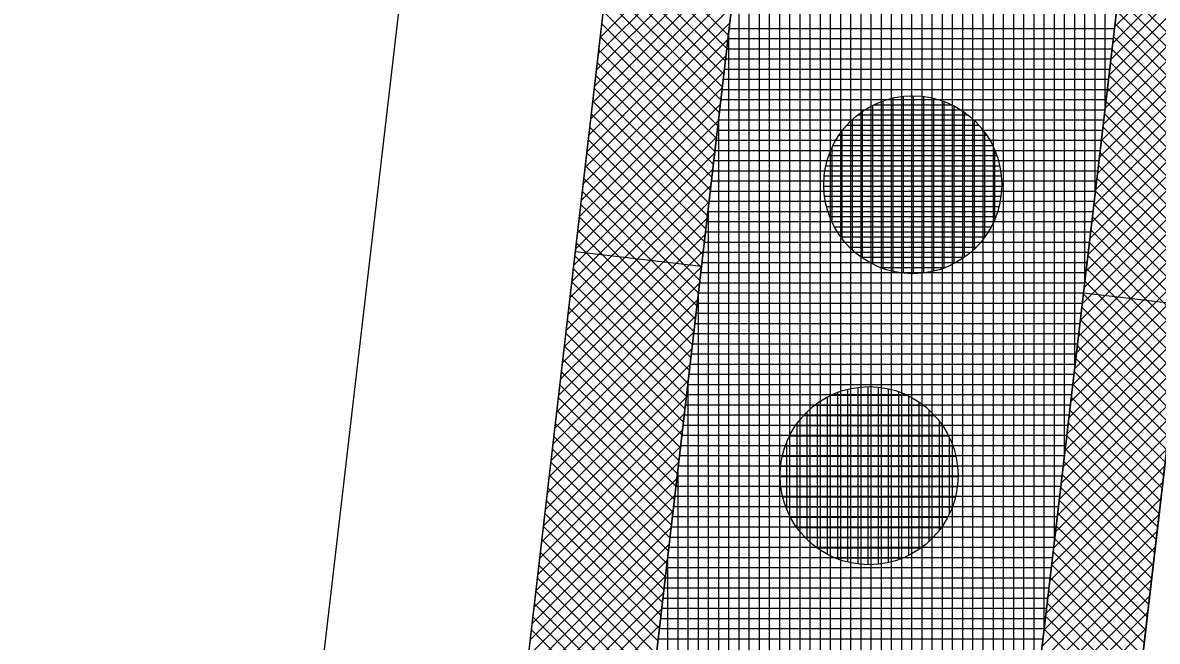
# Model space of a CAD drawing. Extents: x -565346 to -564154, y -1097386 to -1095620.
# Drawn here: x -564273.28 to -564250.97, y -1096563.64 to -1096551.48 of the extents above; entities that cross this region are included whole.
import ezdxf

# ---------------------------------------------------------------- set-up
doc = ezdxf.new("R2010")
doc.units = 0
for name, color, linetype in [('Vrstva 1', 7, 'Continuous'), ('Vrstva 13', 7, 'Continuous'), ('Vrstva 41', 7, 'Continuous'), ('Vrstva 42', 7, 'Continuous'), ('Vrstva 43', 7, 'Continuous'), ('Vrstva 44', 7, 'Continuous')]:
    doc.layers.add(name, color=color, linetype=linetype)

msp = doc.modelspace()

# ---------------------------------------------------------------- linework, layer by layer
at = {"layer": 'Vrstva 1'}
for p, q in [((-564263.07, -1096527.02), (-564268.71, -1096575.5)), ((-564264.72, -1096575.85), (-564259.14, -1096527.84))]:
    msp.add_line(p, q, dxfattribs=at)
at = {"layer": 'Vrstva 13'}
msp.add_line((-564247.38, -1096530.59), (-564252.76, -1096576.88), dxfattribs=at)
at = {"layer": 'Vrstva 41'}
for p, q in [((-564259.928, -1096556.272), (-564262.411, -1096555.984)), ((-564252.413, -1096556.791), (-564250.452, -1096557.019))]:
    msp.add_line(p, q, dxfattribs=at)
for points in [[(-564230.6, -1096442.93), (-564234.67, -1096447.65), (-564259.14, -1096527.84), (-564264.72, -1096575.85), (-564272.07, -1096706.16), (-564269.623, -1096706.334), (-564262.228, -1096576.061), (-564256.683, -1096528.354)], [(-564221.399, -1096446.296), (-564223.301, -1096445.676), (-564228.215, -1096460.758), (-564240.675, -1096505.018), (-564249.271, -1096529.938), (-564254.757, -1096576.767), (-564262.137, -1096706.758), (-564260.141, -1096706.872), (-564252.76, -1096576.88), (-564247.38, -1096530.59), (-564238.75, -1096505.56), (-564226.29, -1096461.3)]]:
    msp.add_lwpolyline(points, close=True, dxfattribs=at)
at = {"layer": 'Vrstva 42'}
for p, q in [((-564259.073, -1096548.92), (-564261.921, -1096551.767)), ((-564259.111, -1096549.24), (-564261.958, -1096552.087)), ((-564249.556, -1096549.31), (-564251.804, -1096551.558)), ((-564259.148, -1096549.56), (-564261.995, -1096552.407)), ((-564261.655, -1096549.475), (-564259.4, -1096551.73)), ((-564261.684, -1096549.729), (-564259.429, -1096551.983)), ((-564249.593, -1096549.63), (-564251.841, -1096551.879)), ((-564259.185, -1096549.88), (-564262.033, -1096552.728)), ((-564261.713, -1096549.982), (-564259.459, -1096552.237)), ((-564249.63, -1096549.95), (-564251.879, -1096552.199)), ((-564259.222, -1096550.2), (-564262.07, -1096553.048)), ((-564261.743, -1096550.236), (-564259.488, -1096552.49)), ((-564249.667, -1096550.27), (-564251.916, -1096552.519)), ((-564261.772, -1096550.489), (-564259.518, -1096552.744)), ((-564259.259, -1096550.52), (-564262.107, -1096553.368)), ((-564249.705, -1096550.59), (-564251.954, -1096552.84)), ((-564259.297, -1096550.84), (-564262.144, -1096553.688)), ((-564261.802, -1096550.742), (-564259.547, -1096552.997)), ((-564249.742, -1096550.91), (-564251.991, -1096553.16)), ((-564251.708, -1096550.74), (-564249.929, -1096552.519)), ((-564259.334, -1096551.16), (-564262.181, -1096554.008)), ((-564261.831, -1096550.996), (-564259.577, -1096553.25)), ((-564251.738, -1096550.993), (-564249.958, -1096552.772)), ((-564261.861, -1096551.249), (-564259.606, -1096553.504)), ((-564249.779, -1096551.231), (-564252.029, -1096553.481)), ((-564251.767, -1096551.246), (-564249.988, -1096553.026)), ((-564259.371, -1096551.48), (-564262.219, -1096554.328)), ((-564261.89, -1096551.503), (-564259.636, -1096553.757)), ((-564249.816, -1096551.551), (-564252.067, -1096553.801)), ((-564251.797, -1096551.499), (-564250.017, -1096553.279)), ((-564259.408, -1096551.8), (-564262.256, -1096554.648)), ((-564261.92, -1096551.756), (-564259.665, -1096554.011)), ((-564251.827, -1096551.752), (-564250.046, -1096553.533)), ((-564261.949, -1096552.009), (-564259.695, -1096554.264)), ((-564249.853, -1096551.871), (-564252.104, -1096554.121)), ((-564251.856, -1096552.006), (-564250.076, -1096553.786)), ((-564259.445, -1096552.12), (-564262.293, -1096554.968)), ((-564261.979, -1096552.263), (-564259.724, -1096554.517)), ((-564249.891, -1096552.191), (-564252.142, -1096554.442)), ((-564251.886, -1096552.259), (-564250.105, -1096554.039)), ((-564259.483, -1096552.44), (-564262.33, -1096555.288)), ((-564262.008, -1096552.516), (-564259.753, -1096554.771)), ((-564249.928, -1096552.511), (-564252.179, -1096554.762)), ((-564251.916, -1096552.512), (-564250.135, -1096554.293)), ((-564259.52, -1096552.76), (-564262.367, -1096555.608)), ((-564262.037, -1096552.77), (-564259.783, -1096555.024)), ((-564249.965, -1096552.831), (-564252.217, -1096555.082)), ((-564251.945, -1096552.765), (-564250.164, -1096554.546)), ((-564259.557, -1096553.08), (-564262.405, -1096555.928)), ((-564262.067, -1096553.023), (-564259.812, -1096555.278)), ((-564250.002, -1096553.151), (-564252.254, -1096555.403)), ((-564251.975, -1096553.018), (-564250.194, -1096554.799)), ((-564259.594, -1096553.4), (-564262.442, -1096556.248)), ((-564262.096, -1096553.276), (-564259.842, -1096555.531)), ((-564252.005, -1096553.272), (-564250.223, -1096555.053)), ((-564262.126, -1096553.53), (-564259.871, -1096555.784)), ((-564250.039, -1096553.471), (-564252.292, -1096555.723)), ((-564252.034, -1096553.525), (-564250.253, -1096555.306)), ((-564259.631, -1096553.72), (-564262.479, -1096556.568)), ((-564262.155, -1096553.783), (-564259.901, -1096556.038)), ((-564250.076, -1096553.791), (-564252.329, -1096556.044)), ((-564252.064, -1096553.778), (-564250.282, -1096555.56)), ((-564259.669, -1096554.04), (-564262.516, -1096556.888)), ((-564262.185, -1096554.037), (-564259.93, -1096556.291)), ((-564252.093, -1096554.031), (-564250.312, -1096555.813)), ((-564262.214, -1096554.29), (-564259.96, -1096556.544)), ((-564250.114, -1096554.111), (-564252.367, -1096556.364)), ((-564252.123, -1096554.284), (-564250.341, -1096556.066)), ((-564259.706, -1096554.36), (-564262.553, -1096557.208)), ((-564250.151, -1096554.431), (-564252.404, -1096556.684)), ((-564259.743, -1096554.681), (-564262.591, -1096557.528)), ((-564262.244, -1096554.543), (-564259.989, -1096556.798)), ((-564252.153, -1096554.537), (-564250.37, -1096556.32)), ((-564262.273, -1096554.797), (-564260.018, -1096557.051)), ((-564250.188, -1096554.751), (-564252.442, -1096557.005)), ((-564252.182, -1096554.791), (-564250.4, -1096556.573)), ((-564259.78, -1096555.001), (-564262.628, -1096557.848)), ((-564262.303, -1096555.05), (-564260.048, -1096557.305)), ((-564250.225, -1096555.071), (-564252.479, -1096557.325)), ((-564252.212, -1096555.044), (-564250.429, -1096556.827)), ((-564259.817, -1096555.321), (-564262.665, -1096558.168)), ((-564262.332, -1096555.303), (-564260.077, -1096557.558)), ((-564250.262, -1096555.391), (-564252.517, -1096557.645)), ((-564252.242, -1096555.297), (-564250.459, -1096557.08)), ((-564259.855, -1096555.641), (-564262.702, -1096558.488)), ((-564262.361, -1096555.557), (-564260.107, -1096557.811)), ((-564252.271, -1096555.55), (-564250.488, -1096557.333)), ((-564262.391, -1096555.81), (-564260.136, -1096558.065)), ((-564250.3, -1096555.711), (-564252.554, -1096557.966)), ((-564252.301, -1096555.803), (-564250.518, -1096557.587)), ((-564259.892, -1096555.961), (-564262.739, -1096558.808)), ((-564262.42, -1096556.064), (-564260.166, -1096558.318)), ((-564250.337, -1096556.031), (-564252.592, -1096558.286)), ((-564252.331, -1096556.057), (-564250.547, -1096557.84)), ((-564259.929, -1096556.281), (-564262.777, -1096559.128)), ((-564252.36, -1096556.31), (-564250.577, -1096558.094)), ((-564262.45, -1096556.317), (-564260.195, -1096558.572)), ((-564250.374, -1096556.351), (-564252.63, -1096558.607)), ((-564259.966, -1096556.601), (-564262.814, -1096559.448)), ((-564262.479, -1096556.57), (-564260.225, -1096558.825)), ((-564250.411, -1096556.671), (-564252.667, -1096558.927)), ((-564252.39, -1096556.563), (-564250.606, -1096558.347)), ((-564260.003, -1096556.921), (-564262.851, -1096559.768)), ((-564262.509, -1096556.824), (-564260.254, -1096559.078)), ((-564252.42, -1096556.816), (-564250.635, -1096558.6)), ((-564262.538, -1096557.077), (-564260.284, -1096559.332)), ((-564250.448, -1096556.991), (-564252.705, -1096559.247)), ((-564252.449, -1096557.069), (-564250.665, -1096558.854)), ((-564260.041, -1096557.241), (-564262.888, -1096560.088)), ((-564262.568, -1096557.331), (-564260.313, -1096559.585)), ((-564250.486, -1096557.311), (-564252.742, -1096559.568)), ((-564252.479, -1096557.322), (-564250.694, -1096559.107)), ((-564260.078, -1096557.561), (-564262.925, -1096560.408)), ((-564262.597, -1096557.584), (-564260.342, -1096559.839)), ((-564250.523, -1096557.631), (-564252.78, -1096559.888)), ((-564252.509, -1096557.576), (-564250.724, -1096559.361)), ((-564262.626, -1096557.837), (-564260.372, -1096560.092)), ((-564252.538, -1096557.829), (-564250.753, -1096559.614)), ((-564260.115, -1096557.881), (-564262.962, -1096560.728)), ((-564262.656, -1096558.091), (-564260.401, -1096560.345)), ((-564250.56, -1096557.951), (-564252.817, -1096560.208)), ((-564252.568, -1096558.082), (-564250.783, -1096559.867)), ((-564260.152, -1096558.201), (-564263, -1096561.049)), ((-564250.597, -1096558.271), (-564252.855, -1096560.529)), ((-564260.189, -1096558.521), (-564263.037, -1096561.369)), ((-564262.685, -1096558.344), (-564260.431, -1096560.599)), ((-564252.598, -1096558.335), (-564250.812, -1096560.121)), ((-564262.715, -1096558.598), (-564260.46, -1096560.852)), ((-564250.634, -1096558.591), (-564252.892, -1096560.849)), ((-564252.627, -1096558.588), (-564250.842, -1096560.374)), ((-564260.227, -1096558.841), (-564263.074, -1096561.689)), ((-564262.744, -1096558.851), (-564260.49, -1096561.106)), ((-564250.672, -1096558.911), (-564252.93, -1096561.17)), ((-564252.657, -1096558.842), (-564250.871, -1096560.628)), ((-564260.264, -1096559.161), (-564263.111, -1096562.009)), ((-564262.774, -1096559.104), (-564260.519, -1096561.359)), ((-564252.687, -1096559.095), (-564250.901, -1096560.881)), ((-564262.803, -1096559.358), (-564260.549, -1096561.612)), ((-564250.709, -1096559.231), (-564252.967, -1096561.49)), ((-564252.716, -1096559.348), (-564250.93, -1096561.134)), ((-564260.301, -1096559.481), (-564263.148, -1096562.329)), ((-564262.833, -1096559.611), (-564260.578, -1096561.866)), ((-564250.746, -1096559.552), (-564253.005, -1096561.81)), ((-564252.746, -1096559.601), (-564250.959, -1096561.388)), ((-564260.338, -1096559.801), (-564263.186, -1096562.649)), ((-564262.862, -1096559.865), (-564260.608, -1096562.119)), ((-564250.783, -1096559.872), (-564253.042, -1096562.131)), ((-564252.776, -1096559.854), (-564250.989, -1096561.641)), ((-564260.375, -1096560.121), (-564263.223, -1096562.969)), ((-564262.892, -1096560.118), (-564260.637, -1096562.372)), ((-564250.82, -1096560.192), (-564253.08, -1096562.451)), ((-564252.805, -1096560.107), (-564251.018, -1096561.894)), ((-564260.413, -1096560.441), (-564263.26, -1096563.289)), ((-564262.921, -1096560.371), (-564260.666, -1096562.626)), ((-564250.858, -1096560.512), (-564253.117, -1096562.771)), ((-564252.835, -1096560.361), (-564251.048, -1096562.148)), ((-564260.45, -1096560.761), (-564263.297, -1096563.609)), ((-564262.95, -1096560.625), (-564260.696, -1096562.879)), ((-564252.865, -1096560.614), (-564251.077, -1096562.401)), ((-564262.98, -1096560.878), (-564260.725, -1096563.133)), ((-564250.895, -1096560.832), (-564253.155, -1096563.092)), ((-564252.894, -1096560.867), (-564251.107, -1096562.655)), ((-564260.487, -1096561.081), (-564263.334, -1096563.929)), ((-564263.009, -1096561.131), (-564260.755, -1096563.386)), ((-564250.932, -1096561.152), (-564253.192, -1096563.412)), ((-564252.924, -1096561.12), (-564251.136, -1096562.908)), ((-564260.524, -1096561.401), (-564263.372, -1096564.249)), ((-564263.039, -1096561.385), (-564260.784, -1096563.639)), ((-564252.954, -1096561.373), (-564251.166, -1096563.161)), ((-564263.068, -1096561.638), (-564260.814, -1096563.893)), ((-564250.969, -1096561.472), (-564253.23, -1096563.733)), ((-564252.983, -1096561.627), (-564251.195, -1096563.415)), ((-564260.561, -1096561.721), (-564263.409, -1096564.569)), ((-564251.006, -1096561.792), (-564253.268, -1096564.053)), ((-564253.013, -1096561.88), (-564251.224, -1096563.668)), ((-564260.599, -1096562.041), (-564263.446, -1096564.889)), ((-564263.098, -1096561.892), (-564260.843, -1096564.146)), ((-564251.044, -1096562.112), (-564253.305, -1096564.373)), ((-564263.127, -1096562.145), (-564260.873, -1096564.4)), ((-564253.043, -1096562.133), (-564251.254, -1096563.922)), ((-564260.636, -1096562.362), (-564263.483, -1096565.209)), ((-564263.157, -1096562.398), (-564260.902, -1096564.653)), ((-564251.081, -1096562.432), (-564253.343, -1096564.694)), ((-564253.072, -1096562.386), (-564251.283, -1096564.175)), ((-564260.673, -1096562.682), (-564263.52, -1096565.529)), ((-564263.186, -1096562.652), (-564260.931, -1096564.906)), ((-564251.118, -1096562.752), (-564253.38, -1096565.014)), ((-564253.102, -1096562.639), (-564251.313, -1096564.428)), ((-564260.71, -1096563.002), (-564263.558, -1096565.849)), ((-564263.215, -1096562.905), (-564260.961, -1096565.16)), ((-564253.132, -1096562.892), (-564251.342, -1096564.682)), ((-564263.245, -1096563.159), (-564260.99, -1096565.413)), ((-564251.155, -1096563.072), (-564253.418, -1096565.334)), ((-564253.161, -1096563.146), (-564251.372, -1096564.935)), ((-564260.747, -1096563.322), (-564263.595, -1096566.169)), ((-564263.274, -1096563.412), (-564261.02, -1096565.667)), ((-564251.192, -1096563.392), (-564253.455, -1096565.655)), ((-564253.191, -1096563.399), (-564251.401, -1096565.189))]:
    msp.add_line(p, q, dxfattribs=at)
at = {"layer": 'Vrstva 43'}
for p, q in [((-564251.99, -1096553.148), (-564251.99, -1096512.984)), ((-564252.19, -1096554.855), (-564252.19, -1096513.639)), ((-564252.39, -1096556.562), (-564252.39, -1096514.294)), ((-564252.59, -1096558.269), (-564252.59, -1096514.949)), ((-564252.79, -1096559.977), (-564252.79, -1096515.604)), ((-564252.99, -1096561.684), (-564252.99, -1096516.259)), ((-564253.19, -1096563.391), (-564253.19, -1096516.914)), ((-564253.39, -1096565.098), (-564253.39, -1096517.569)), ((-564253.59, -1096566.805), (-564253.59, -1096518.224)), ((-564253.79, -1096568.513), (-564253.79, -1096518.879)), ((-564253.99, -1096570.22), (-564253.99, -1096519.534)), ((-564254.19, -1096571.927), (-564254.19, -1096520.189)), ((-564254.39, -1096573.634), (-564254.39, -1096520.844)), ((-564254.59, -1096575.341), (-564254.59, -1096521.499)), ((-564254.79, -1096577.348), (-564254.79, -1096522.154)), ((-564254.99, -1096580.871), (-564254.99, -1096522.809)), ((-564255.19, -1096584.394), (-564255.19, -1096523.464)), ((-564255.39, -1096587.917), (-564255.39, -1096524.119)), ((-564255.59, -1096591.439), (-564255.59, -1096524.774)), ((-564255.79, -1096594.962), (-564255.79, -1096525.429)), ((-564255.99, -1096598.485), (-564255.99, -1096526.084)), ((-564256.19, -1096602.008), (-564256.19, -1096526.739)), ((-564256.39, -1096605.531), (-564256.39, -1096527.394)), ((-564256.59, -1096609.053), (-564256.59, -1096528.049)), ((-564256.79, -1096612.576), (-564256.79, -1096529.275)), ((-564256.99, -1096616.099), (-564256.99, -1096530.995)), ((-564257.19, -1096619.622), (-564257.19, -1096532.716)), ((-564257.39, -1096623.145), (-564257.39, -1096534.437)), ((-564257.59, -1096626.667), (-564257.59, -1096536.157)), ((-564257.79, -1096630.19), (-564257.79, -1096537.878)), ((-564257.99, -1096633.713), (-564257.99, -1096539.599)), ((-564258.19, -1096637.236), (-564258.19, -1096541.32)), ((-564258.39, -1096640.759), (-564258.39, -1096543.04)), ((-564258.59, -1096644.281), (-564258.59, -1096544.761)), ((-564258.79, -1096647.804), (-564258.79, -1096546.482)), ((-564258.99, -1096651.327), (-564258.99, -1096548.203)), ((-564259.19, -1096654.85), (-564259.19, -1096549.923)), ((-564259.384, -1096551.59), (-564251.808, -1096551.59)), ((-564259.407, -1096551.79), (-564251.831, -1096551.79)), ((-564259.39, -1096658.372), (-564259.39, -1096551.644)), ((-564259.43, -1096551.99), (-564251.854, -1096551.99)), ((-564259.453, -1096552.19), (-564251.878, -1096552.19)), ((-564259.477, -1096552.39), (-564251.901, -1096552.39)), ((-564259.5, -1096552.59), (-564251.925, -1096552.59)), ((-564259.523, -1096552.79), (-564251.948, -1096552.79)), ((-564259.546, -1096552.99), (-564251.972, -1096552.99)), ((-564259.593, -1096553.39), (-564252.018, -1096553.39)), ((-564259.59, -1096661.895), (-564259.59, -1096553.365)), ((-564259.57, -1096553.19), (-564251.995, -1096553.19)), ((-564259.616, -1096553.59), (-564252.042, -1096553.59)), ((-564259.639, -1096553.79), (-564252.065, -1096553.79)), ((-564259.663, -1096553.99), (-564252.089, -1096553.99)), ((-564259.686, -1096554.19), (-564252.112, -1096554.19)), ((-564259.709, -1096554.39), (-564252.136, -1096554.39)), ((-564259.732, -1096554.59), (-564252.159, -1096554.59)), ((-564259.756, -1096554.79), (-564252.182, -1096554.79)), ((-564259.802, -1096555.19), (-564252.229, -1096555.19)), ((-564259.79, -1096665.418), (-564259.79, -1096555.085)), ((-564259.779, -1096554.99), (-564252.206, -1096554.99)), ((-564259.825, -1096555.39), (-564252.253, -1096555.39)), ((-564259.849, -1096555.59), (-564252.276, -1096555.59)), ((-564259.872, -1096555.79), (-564252.3, -1096555.79)), ((-564259.895, -1096555.99), (-564252.323, -1096555.99)), ((-564259.918, -1096556.19), (-564252.346, -1096556.19)), ((-564259.942, -1096556.39), (-564252.37, -1096556.39)), ((-564259.965, -1096556.59), (-564252.393, -1096556.59)), ((-564259.99, -1096668.941), (-564259.99, -1096556.806)), ((-564259.988, -1096556.79), (-564252.417, -1096556.79)), ((-564260.035, -1096557.19), (-564252.464, -1096557.19)), ((-564260.011, -1096556.99), (-564252.44, -1096556.99)), ((-564260.058, -1096557.39), (-564252.487, -1096557.39)), ((-564260.081, -1096557.59), (-564252.51, -1096557.59)), ((-564260.104, -1096557.79), (-564252.534, -1096557.79)), ((-564260.128, -1096557.99), (-564252.557, -1096557.99)), ((-564260.151, -1096558.19), (-564252.581, -1096558.19)), ((-564260.19, -1096672.464), (-564260.19, -1096558.527)), ((-564260.174, -1096558.39), (-564252.604, -1096558.39)), ((-564260.197, -1096558.59), (-564252.628, -1096558.59)), ((-564260.221, -1096558.79), (-564252.651, -1096558.79)), ((-564260.267, -1096559.19), (-564252.698, -1096559.19)), ((-564260.244, -1096558.99), (-564252.674, -1096558.99)), ((-564260.29, -1096559.39), (-564252.721, -1096559.39)), ((-564260.314, -1096559.59), (-564252.745, -1096559.59)), ((-564260.337, -1096559.79), (-564252.768, -1096559.79)), ((-564260.36, -1096559.99), (-564252.792, -1096559.99)), ((-564260.39, -1096675.986), (-564260.39, -1096560.248)), ((-564260.383, -1096560.19), (-564252.815, -1096560.19)), ((-564260.407, -1096560.39), (-564252.838, -1096560.39)), ((-564260.43, -1096560.59), (-564252.862, -1096560.59)), ((-564260.476, -1096560.99), (-564252.909, -1096560.99)), ((-564260.453, -1096560.79), (-564252.885, -1096560.79)), ((-564260.5, -1096561.19), (-564252.932, -1096561.19)), ((-564260.523, -1096561.39), (-564252.956, -1096561.39)), ((-564260.546, -1096561.59), (-564252.979, -1096561.59)), ((-564260.569, -1096561.79), (-564253.002, -1096561.79)), ((-564260.593, -1096561.99), (-564253.026, -1096561.99)), ((-564260.59, -1096679.509), (-564260.59, -1096561.968)), ((-564260.616, -1096562.19), (-564253.049, -1096562.19)), ((-564260.639, -1096562.39), (-564253.073, -1096562.39)), ((-564260.662, -1096562.59), (-564253.096, -1096562.59)), ((-564260.709, -1096562.99), (-564253.143, -1096562.99)), ((-564260.686, -1096562.79), (-564253.12, -1096562.79)), ((-564260.732, -1096563.19), (-564253.166, -1096563.19)), ((-564260.755, -1096563.39), (-564253.19, -1096563.39)), ((-564260.778, -1096563.59), (-564253.213, -1096563.59))]:
    msp.add_line(p, q, dxfattribs=at)
msp.add_lwpolyline([(-564261.274, -1096726.84), (-564260.141, -1096706.872), (-564262.137, -1096706.758), (-564254.757, -1096576.767), (-564249.271, -1096529.938), (-564240.675, -1096505.018), (-564228.215, -1096460.758), (-564223.301, -1096445.676), (-564221.399, -1096446.296), (-564218.92, -1096438.69), (-564229.82, -1096442.05), (-564230.6, -1096442.93), (-564256.683, -1096528.354), (-564262.228, -1096576.061), (-564269.623, -1096706.334), (-564272.07, -1096706.16), (-564273.28, -1096725.96)], dxfattribs=at)
at = {"layer": 'Vrstva 44'}
for p, q in [((-564256.16, -1096556.371), (-564256.16, -1096552.959)), ((-564255.96, -1096556.403), (-564255.96, -1096552.925)), ((-564255.76, -1096556.412), (-564255.76, -1096552.915)), ((-564255.56, -1096556.399), (-564255.56, -1096552.928)), ((-564256.56, -1096556.227), (-564256.56, -1096553.101)), ((-564256.537, -1096553.09), (-564255.014, -1096553.09)), ((-564256.36, -1096556.311), (-564256.36, -1096553.017)), ((-564255.36, -1096556.363), (-564255.36, -1096552.966)), ((-564255.16, -1096556.302), (-564255.16, -1096553.027)), ((-564254.96, -1096556.211), (-564254.96, -1096553.116)), ((-564256.96, -1096555.949), (-564256.96, -1096553.378)), ((-564256.857, -1096553.29), (-564254.692, -1096553.29)), ((-564256.76, -1096556.108), (-564256.76, -1096553.22)), ((-564254.76, -1096556.088), (-564254.76, -1096553.24)), ((-564254.56, -1096555.922), (-564254.56, -1096553.405)), ((-564257.16, -1096555.729), (-564257.16, -1096553.598)), ((-564257.071, -1096553.49), (-564254.479, -1096553.49)), ((-564257.226, -1096553.69), (-564254.321, -1096553.69)), ((-564254.36, -1096555.693), (-564254.36, -1096553.636)), ((-564257.36, -1096555.402), (-564257.36, -1096553.924)), ((-564257.342, -1096553.89), (-564254.207, -1096553.89)), ((-564254.16, -1096555.335), (-564254.16, -1096553.991)), ((-564257.482, -1096554.29), (-564254.065, -1096554.29)), ((-564257.427, -1096554.09), (-564254.122, -1096554.09)), ((-564257.514, -1096554.49), (-564254.034, -1096554.49)), ((-564257.522, -1096554.69), (-564254.026, -1096554.69)), ((-564257.509, -1096554.89), (-564254.041, -1096554.89)), ((-564257.471, -1096555.09), (-564254.078, -1096555.09)), ((-564257.406, -1096555.29), (-564254.141, -1096555.29)), ((-564257.315, -1096555.49), (-564254.234, -1096555.49)), ((-564257.191, -1096555.69), (-564254.358, -1096555.69)), ((-564257.021, -1096555.89), (-564254.528, -1096555.89)), ((-564256.785, -1096556.09), (-564254.762, -1096556.09)), ((-564256.42, -1096556.29), (-564255.131, -1096556.29)), ((-564257.25, -1096562.021), (-564257.25, -1096558.747)), ((-564257.05, -1096562.083), (-564257.05, -1096558.686)), ((-564256.85, -1096562.121), (-564256.85, -1096558.649)), ((-564256.65, -1096562.133), (-564256.65, -1096558.636)), ((-564256.45, -1096562.122), (-564256.45, -1096558.644)), ((-564256.25, -1096562.089), (-564256.25, -1096558.678)), ((-564256.05, -1096562.033), (-564256.05, -1096558.736)), ((-564257.65, -1096561.807), (-564257.65, -1096558.961)), ((-564257.45, -1096561.932), (-564257.45, -1096558.837)), ((-564257.374, -1096558.8), (-564255.895, -1096558.8)), ((-564255.85, -1096561.947), (-564255.85, -1096558.821)), ((-564255.65, -1096561.829), (-564255.65, -1096558.938)), ((-564257.921, -1096559.2), (-564255.348, -1096559.2)), ((-564257.85, -1096561.642), (-564257.85, -1096559.127)), ((-564257.705, -1096559), (-564255.566, -1096559)), ((-564255.45, -1096561.672), (-564255.45, -1096559.098)), ((-564258.079, -1096559.4), (-564255.187, -1096559.4)), ((-564258.05, -1096561.411), (-564258.05, -1096559.355)), ((-564255.25, -1096561.453), (-564255.25, -1096559.316)), ((-564258.197, -1096559.6), (-564255.072, -1096559.6)), ((-564255.05, -1096561.125), (-564255.05, -1096559.644)), ((-564258.284, -1096559.8), (-564254.986, -1096559.8)), ((-564258.25, -1096561.051), (-564258.25, -1096559.717)), ((-564258.34, -1096560), (-564254.927, -1096560)), ((-564258.372, -1096560.2), (-564254.895, -1096560.2)), ((-564258.382, -1096560.4), (-564254.886, -1096560.4)), ((-564258.37, -1096560.6), (-564254.9, -1096560.6)), ((-564258.333, -1096560.8), (-564254.936, -1096560.8)), ((-564258.27, -1096561), (-564254.997, -1096561)), ((-564258.18, -1096561.2), (-564255.088, -1096561.2)), ((-564258.059, -1096561.4), (-564255.211, -1096561.4)), ((-564257.89, -1096561.6), (-564255.378, -1096561.6)), ((-564257.659, -1096561.8), (-564255.608, -1096561.8)), ((-564257.304, -1096562), (-564255.968, -1096562))]:
    msp.add_line(p, q, dxfattribs=at)
for centre in [(-564255.774, -1096554.664), (-564256.634, -1096560.384)]:
    msp.add_circle(centre, 1.75, dxfattribs=at)

doc.saveas('drawing.dxf')
